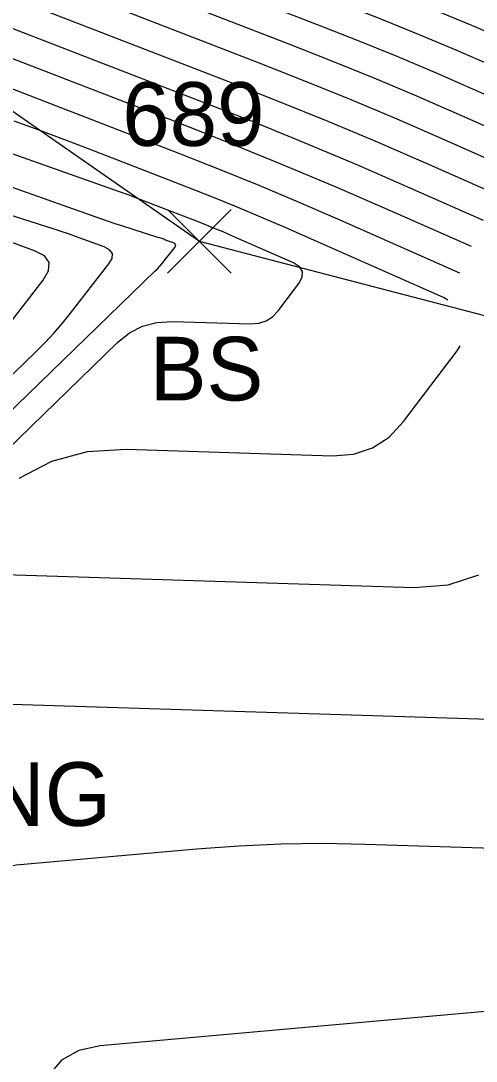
# Model space of a CAD drawing. Extents: x 1650836 to 1652450, y 332578 to 333908.
# Drawn here: x 1652122.81 to 1652137.1, y 332713.58 to 332746.27 of the extents above; entities that cross this region are included whole.
import ezdxf

# ---------------------------------------------------------------- set-up
doc = ezdxf.new("R2010")
doc.units = 0
for name, color, linetype in [('L_A', 7, 'Continuous'), ('L_C', 7, 'Continuous'), ('L_I', 7, 'Continuous'), ('L_TIC', 7, 'Continuous'), ('LELB', 7, 'Continuous'), ('LSOGCMA', 7, 'Continuous'), ('LSOGCMI', 7, 'Continuous')]:
    doc.layers.add(name, color=color, linetype=linetype)

msp = doc.modelspace()

# ---------------------------------------------------------------- linework, layer by layer
at = {"layer": 'L_TIC'}
for points in [[(1652127.413, 332738.339), (1652129.413, 332740.339)], [(1652129.413, 332738.339), (1652127.413, 332740.339)]]:
    msp.add_lwpolyline(points, dxfattribs=at)
at = {"layer": 'LELB'}
msp.add_lwpolyline([(1652048.756, 332662.461), (1652082.555, 332678.298), (1652130.366, 332703.201), (1652148.083, 332715.406), (1652159.47, 332726.367), (1652148.02, 332734.227), (1652128.413, 332739.339), (1652116.951, 332747.33), (1652106.793, 332756.875), (1652094.604, 332761.138), (1652083.802, 332764.466), (1652074.482, 332770.284), (1652065.17, 332770.428), (1652062.989, 332774.387), (1652054.537, 332784.724), (1652034.993, 332796.475), (1652025.062, 332801.1), (1652009.772, 332808.074), (1651988.967, 332816.401), (1651980.006, 332832.954), (1651960.575, 332843.477), (1651932.852, 332862.75), (1651890.753, 332886.019), (1651847.527, 332911.35)], dxfattribs=at)
at = {"layer": 'LSOGCMA'}
for points in [[(1652136.954, 332739.175), (1652134.412, 332740.298), (1652132.713, 332741.037), (1652131.006, 332741.756), (1652129.291, 332742.455), (1652127.568, 332743.135), (1652117.267, 332747.13)], [(1652117.841, 332724.945), (1652137.858, 332724.319)]]:
    msp.add_lwpolyline(points, dxfattribs=at)
at = {"layer": 'LSOGCMI'}
for points in [[(1652097.641, 332764.325), (1652098.253, 332763.889), (1652098.872, 332763.463), (1652104.96, 332759.345), (1652105.852, 332758.754), (1652106.755, 332758.18), (1652107.668, 332757.623), (1652108.592, 332757.084), (1652112.31, 332754.959), (1652113.249, 332754.447), (1652114.206, 332753.975), (1652115.181, 332753.542), (1652116.175, 332753.148), (1652123.836, 332750.287), (1652124.99, 332749.853), (1652126.143, 332749.417), (1652127.295, 332748.976), (1652128.445, 332748.533), (1652133.042, 332746.75), (1652134.188, 332746.298), (1652135.33, 332745.832), (1652136.465, 332745.354), (1652137.596, 332744.862)], [(1652098.458, 332762.906), (1652104.898, 332758.55), (1652105.842, 332757.925), (1652106.797, 332757.318), (1652107.763, 332756.729), (1652108.74, 332756.158), (1652112.673, 332753.911), (1652113.666, 332753.37), (1652114.678, 332752.87), (1652115.71, 332752.412), (1652116.761, 332751.995), (1652122.104, 332749.999), (1652123.347, 332749.533), (1652124.589, 332749.062), (1652125.83, 332748.588), (1652127.069, 332748.11), (1652132.114, 332746.153), (1652133.364, 332745.66), (1652134.609, 332745.153), (1652135.848, 332744.631), (1652137.08, 332744.094), (1652143.616, 332741.207)], [(1652125.011, 332747.951), (1652131.186, 332745.557), (1652132.54, 332745.023), (1652133.888, 332744.473), (1652135.23, 332743.908), (1652136.565, 332743.327), (1652144.415, 332739.859)], [(1652120.897, 332747.634), (1652129.329, 332744.365), (1652130.892, 332743.748), (1652132.447, 332743.114), (1652133.995, 332742.462), (1652135.535, 332741.792), (1652137.69, 332740.84)], [(1652122.954, 332747.793), (1652130.257, 332744.961), (1652131.716, 332744.386), (1652133.168, 332743.793), (1652134.612, 332743.185), (1652136.05, 332742.559), (1652138.058, 332741.672)], [(1652118.84, 332747.476), (1652128.401, 332743.768), (1652130.068, 332743.111), (1652131.726, 332742.434), (1652133.377, 332741.739), (1652135.02, 332741.024), (1652137.322, 332740.007)], [(1652135.849, 332746.594), (1652136.05, 332746.512), (1652137.083, 332746.077), (1652138.111, 332745.63)], [(1652136.587, 332738.342), (1652132.757, 332740.034), (1652131.527, 332740.569), (1652130.291, 332741.09), (1652129.049, 332741.596), (1652127.801, 332742.088), (1652121.119, 332744.68)], [(1652117.669, 332728.216), (1652125.846, 332736.157), (1652126.222, 332736.46), (1652126.633, 332736.671), (1652127.08, 332736.792), (1652127.562, 332736.822), (1652130.022, 332736.745), (1652130.277, 332736.764), (1652130.506, 332736.839), (1652130.708, 332736.97), (1652130.883, 332737.156), (1652131.532, 332738.013), (1652131.643, 332738.214), (1652131.652, 332738.389), (1652131.559, 332738.537), (1652131.365, 332738.659), (1652129.449, 332739.505), (1652129.156, 332739.633), (1652128.861, 332739.757), (1652128.564, 332739.878), (1652128.267, 332739.995), (1652127.073, 332740.458), (1652126.774, 332740.573), (1652126.475, 332740.685), (1652126.174, 332740.796), (1652125.873, 332740.904), (1652118.04, 332743.686)], [(1652136.21, 332737.489), (1652136.075, 332737.573), (1652131.103, 332739.769), (1652130.341, 332740.101), (1652129.576, 332740.423), (1652128.807, 332740.737), (1652128.034, 332741.042), (1652124.935, 332742.244), (1652124.159, 332742.541), (1652123.382, 332742.833), (1652122.602, 332743.12)], [(1652116.892, 332728.562), (1652127.02, 332738.398), (1652127.098, 332738.476), (1652127.173, 332738.557), (1652127.245, 332738.64), (1652127.314, 332738.726), (1652127.641, 332739.147), (1652127.669, 332739.194), (1652127.671, 332739.234), (1652127.648, 332739.267), (1652127.599, 332739.293), (1652127.356, 332739.381), (1652127.295, 332739.403), (1652127.234, 332739.424), (1652127.173, 332739.445), (1652127.111, 332739.465), (1652125.977, 332739.825), (1652125.768, 332739.893), (1652125.559, 332739.962), (1652125.351, 332740.033), (1652125.143, 332740.106), (1652118.083, 332742.614)], [(1652116.114, 332728.909), (1652123.29, 332735.877), (1652123.576, 332736.165), (1652123.852, 332736.462), (1652124.117, 332736.768), (1652124.372, 332737.084), (1652125.576, 332738.63), (1652125.676, 332738.805), (1652125.683, 332738.952), (1652125.598, 332739.073), (1652125.421, 332739.168), (1652124.527, 332739.493), (1652124.303, 332739.573), (1652124.078, 332739.651), (1652123.852, 332739.726), (1652123.626, 332739.799), (1652118.139, 332741.545)], [(1652121.429, 332735.441), (1652123.51, 332738.114), (1652123.683, 332738.415), (1652123.696, 332738.67), (1652123.549, 332738.88), (1652123.243, 332739.043), (1652121.697, 332739.604)], [(1652122.758, 332731.9), (1652123.787, 332732.43), (1652124.905, 332732.732), (1652126.112, 332732.807), (1652132.59, 332732.604), (1652133.252, 332732.655), (1652133.846, 332732.849), (1652134.37, 332733.189), (1652134.826, 332733.673), (1652136.509, 332735.897), (1652136.596, 332736.053)], [(1652121.976, 332728.876), (1652135.158, 332728.463), (1652136.228, 332728.545), (1652137.186, 332728.86)], [(1652142.69, 332720.107), (1652133.618, 332720.391), (1652132.294, 332720.413), (1652130.97, 332720.394), (1652129.648, 332720.336), (1652128.327, 332720.238), (1652122.662, 332719.733), (1652121.634, 332719.509), (1652120.809, 332719.038), (1652120.188, 332718.32), (1652119.769, 332717.355), (1652118.5, 332713.002), (1652118.081, 332712.058), (1652117.458, 332711.402), (1652116.632, 332711.036), (1652115.602, 332710.958), (1652104.001, 332711.64)], [(1652145.955, 332715.903), (1652125.305, 332714.061), (1652124.63, 332713.914), (1652124.088, 332713.605), (1652123.68, 332713.133), (1652123.404, 332712.499), (1652122.571, 332709.639), (1652122.295, 332709.019), (1652121.886, 332708.589), (1652121.344, 332708.348), (1652120.667, 332708.297), (1652100.52, 332709.482)]]:
    msp.add_lwpolyline(points, dxfattribs=at)

# ---------------------------------------------------------------- texts
at = {"layer": 'L_A'}
msp.add_text('BS', height=2, dxfattribs=at).set_placement((1652126.854, 332734.339))
at = {"layer": 'L_C'}
msp.add_text('STONE RETAINING', height=2, dxfattribs=at).set_placement((1652101.123, 332720.971))
at = {"layer": 'L_I'}
msp.add_text('689', height=2, dxfattribs=at).set_placement((1652125.995, 332742.339))

doc.saveas('drawing.dxf')
